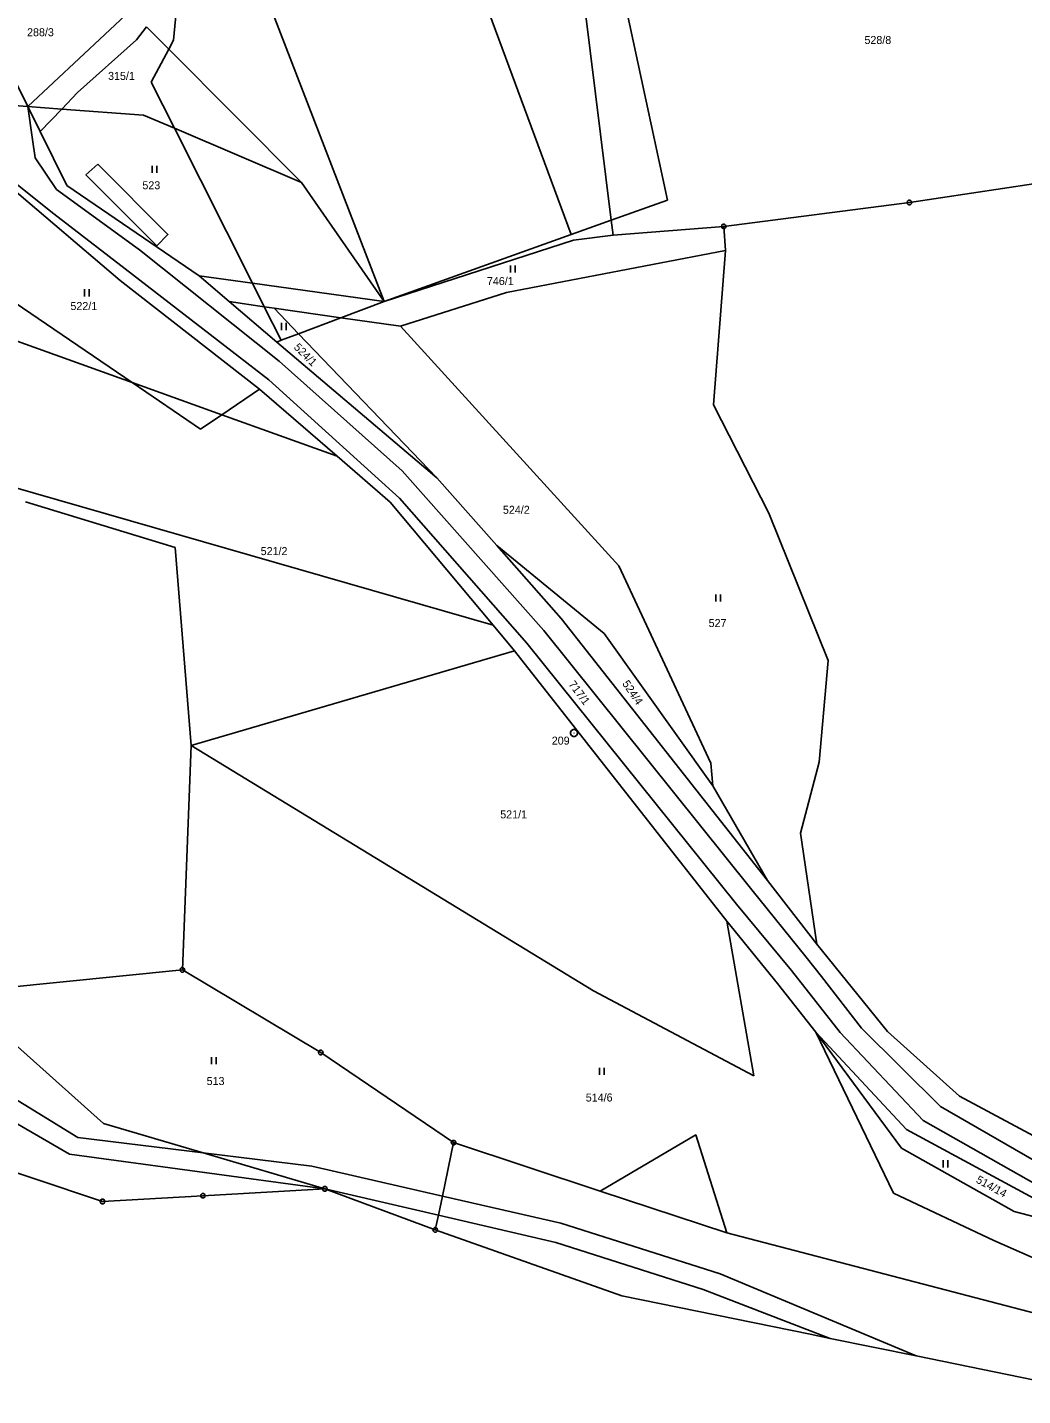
# Model space of a CAD drawing. Extents: x -694465 to -690527, y -983694 to -978978.
# Drawn here: x -693381.2 to -693169.8, y -981699.2 to -981408.6 of the extents above; entities that cross this region are included whole.
import ezdxf

# ---------------------------------------------------------------- set-up
doc = ezdxf.new("R2010")
doc.units = 0
for name, color, linetype in [('Vrstva 1', 7, 'Continuous'), ('Vrstva 17', 7, 'Continuous'), ('Vrstva 18', 7, 'Continuous'), ('Vrstva 24', 7, 'Continuous'), ('Vrstva 25', 7, 'Continuous')]:
    doc.layers.add(name, color=color, linetype=linetype)

msp = doc.modelspace()

# ---------------------------------------------------------------- linework, layer by layer
at = {"layer": 'Vrstva 1'}
for q in [(-693215.73, -981606.06), (-693204.04, -981621.13)]:
    msp.add_line((-693212.507, -981610.215), q, dxfattribs=at)
for points in [[(-693265.694, -981452.635), (-693311.289, -981329.443), (-693352.571, -981344.743), (-693305.42, -981466.81)], [(-693350.16, -981411.37), (-693349.249, -981401.585)], [(-693254.25, -981403.289), (-693245.2, -981445.31)], [(-693381.07, -981425.44), (-693391.05, -981405.4)], [(-693359.3, -981405.04), (-693381.07, -981425.44)], [(-693257.16, -981449.59), (-693262.756, -981404.452)], [(-693355.837, -981408.525), (-693357.974, -981411.292), (-693370.553, -981422.48), (-693373.886, -981425.966)], [(-693351.15, -981413.24), (-693355.837, -981408.525)], [(-693351.15, -981413.24), (-693350.16, -981411.37)], [(-693354.85, -981420.27), (-693351.15, -981413.24)], [(-693322.97, -981441.58), (-693351.15, -981413.24)], [(-693349.93, -981430.04), (-693354.85, -981420.27)], [(-693388.884, -981424.865), (-693381.07, -981425.44)], [(-693378.457, -981430.748), (-693381.07, -981425.44)], [(-693381.07, -981425.44), (-693373.886, -981425.966)], [(-693380.065, -981432.429), (-693381.07, -981425.44)], [(-693373.886, -981425.966), (-693378.457, -981430.748)], [(-693373.886, -981425.966), (-693356.49, -981427.24)], [(-693356.49, -981427.24), (-693349.93, -981430.04)], [(-693349.93, -981430.04), (-693322.97, -981441.58)], [(-693333.37, -981462.97), (-693349.93, -981430.04)], [(-693379.51, -981436.29), (-693380.065, -981432.429)], [(-693372.81, -981442.22), (-693378.457, -981430.748)], [(-693374.96, -981443.04), (-693379.51, -981436.29)], [(-693368.743, -981439.956), (-693353.694, -981454.996), (-693351.311, -981452.614), (-693366.235, -981437.7)], [(-693366.235, -981437.7), (-693368.743, -981439.956)], [(-693384.32, -981441.202), (-693375.54, -981448.24)], [(-693322.97, -981441.58), (-693305.42, -981466.81)], [(-693193.84, -981445.81), (-693167.48, -981441.84)], [(-693384.893, -981442.398), (-693361.46, -981462.4)], [(-693374.96, -981443.04), (-693357.38, -981455.88)], [(-693344.68, -981461.41), (-693372.81, -981442.22)], [(-693245.2, -981445.31), (-693257.16, -981449.59)], [(-693233.27, -981450.89), (-693193.84, -981445.81)], [(-693360.37, -981459.91), (-693375.54, -981448.24)], [(-693257.16, -981449.59), (-693265.694, -981452.635)], [(-693256.77, -981452.75), (-693257.16, -981449.59)], [(-693265.694, -981452.635), (-693305.42, -981466.81)], [(-693265.16, -981453.8), (-693256.77, -981452.75)], [(-693233.27, -981450.89), (-693256.77, -981452.75)], [(-693232.9, -981456), (-693233.27, -981450.89)], [(-693357.38, -981455.88), (-693327.68, -981479.53)], [(-693305.42, -981466.81), (-693265.16, -981453.8)], [(-693232.9, -981456), (-693279.44, -981464.92)], [(-693235.42, -981488.81), (-693232.9, -981456)], [(-693329.87, -981483.48), (-693360.37, -981459.91)], [(-693333.37, -981462.97), (-693344.68, -981461.41)], [(-693338.3, -981466.86), (-693344.68, -981461.41)], [(-693361.46, -981462.4), (-693331.85, -981485.42)], [(-693305.42, -981466.81), (-693333.37, -981462.97)], [(-693330.85, -981467.96), (-693333.37, -981462.97)], [(-693279.44, -981464.92), (-693301.92, -981472.05)], [(-693383.73, -981467.13), (-693358.9, -981484.068)], [(-693330.85, -981467.96), (-693338.3, -981466.86)], [(-693328.191, -981475.435), (-693338.3, -981466.86)], [(-693328.76, -981468.27), (-693330.85, -981467.96)], [(-693327.282, -981475.065), (-693330.85, -981467.96)], [(-693305.42, -981466.81), (-693314.57, -981470.27)], [(-693323.58, -981473.67), (-693328.76, -981468.27)], [(-693328.76, -981468.27), (-693314.57, -981470.27)], [(-693314.57, -981470.27), (-693323.58, -981473.67)], [(-693314.57, -981470.27), (-693301.92, -981472.05)], [(-693323.58, -981473.67), (-693327.28, -981475.07)], [(-693294.2, -981504.27), (-693323.58, -981473.67)], [(-693301.92, -981472.05), (-693255.52, -981522.95)], [(-693358.9, -981484.068), (-693386.092, -981474.301)], [(-693327.282, -981475.065), (-693328.191, -981475.435)], [(-693294.2, -981504.27), (-693328.191, -981475.435)], [(-693327.28, -981475.07), (-693327.282, -981475.065)], [(-693327.68, -981479.53), (-693301.58, -981502.83)], [(-693358.9, -981484.068), (-693344.4, -981493.96)], [(-693339.896, -981490.895), (-693358.9, -981484.068)], [(-693339.896, -981490.895), (-693331.85, -981485.42)], [(-693331.85, -981485.42), (-693315.357, -981499.71)], [(-693302.16, -981508.6), (-693329.87, -981483.48)], [(-693344.4, -981493.96), (-693339.896, -981490.895)], [(-693315.357, -981499.71), (-693339.896, -981490.895)], [(-693223.72, -981511.79), (-693235.42, -981488.81)], [(-693315.357, -981499.71), (-693304.15, -981509.42)], [(-693301.58, -981502.83), (-693271.45, -981536.72)], [(-693395.545, -981502.997), (-693282.272, -981535.586)], [(-693281.47, -981518.66), (-693294.2, -981504.27)], [(-693275.1, -981539.4), (-693302.16, -981508.6)], [(-693349.8, -981519.05), (-693381.59, -981509.41)], [(-693304.15, -981509.42), (-693282.272, -981535.586)], [(-693211.06, -981543.08), (-693223.72, -981511.79)], [(-693346.38, -981561.15), (-693349.8, -981519.05)], [(-693258.67, -981537.31), (-693281.47, -981518.66)], [(-693267.8, -981534.12), (-693281.47, -981518.66)], [(-693255.52, -981522.95), (-693236.02, -981564.87)], [(-693223.99, -981589.76), (-693267.8, -981534.12)], [(-693282.272, -981535.586), (-693277.72, -981541.03)], [(-693271.45, -981536.72), (-693227.32, -981591.8)], [(-693235.57, -981569.66), (-693258.67, -981537.31)], [(-693230.57, -981594.8), (-693275.1, -981539.4)], [(-693277.72, -981541.03), (-693346.38, -981561.15)], [(-693277.72, -981541.03), (-693232.61, -981598.42)], [(-693212.98, -981564.69), (-693211.06, -981543.08)], [(-693346.38, -981561.15), (-693348.25, -981608.75)], [(-693260.93, -981613.21), (-693346.38, -981561.15)], [(-693236.02, -981564.87), (-693235.57, -981569.66)], [(-693216.98, -981579.77), (-693212.98, -981564.69)], [(-693235.57, -981569.66), (-693223.99, -981589.76)], [(-693213.52, -981603.32), (-693216.98, -981579.77)], [(-693213.52, -981603.32), (-693223.99, -981589.76)], [(-693227.32, -981591.8), (-693215.73, -981606.06)], [(-693218.9, -981608.9), (-693230.57, -981594.8)], [(-693232.61, -981598.42), (-693226.89, -981631.3)], [(-693232.61, -981598.42), (-693221.82, -981611.65)], [(-693198.51, -981621.86), (-693213.52, -981603.32)], [(-693348.25, -981608.75), (-693386.98, -981612.68)], [(-693318.87, -981626.31), (-693348.25, -981608.75)], [(-693208.51, -981622.06), (-693218.9, -981608.9)], [(-693226.89, -981631.3), (-693260.93, -981613.21)], [(-693221.82, -981611.65), (-693213.71, -981622.03)], [(-693365.01, -981641.41), (-693396.12, -981613.61)], [(-693213.71, -981622.03), (-693195.54, -981646.66)], [(-693213.71, -981622.03), (-693194.45, -981642.65)], [(-693197.217, -981656.205), (-693213.71, -981622.03)], [(-693204.04, -981621.13), (-693187.26, -981637.8)], [(-693183.22, -981635.61), (-693198.51, -981621.86)], [(-693190.9, -981640.78), (-693208.51, -981622.06)], [(-693290.65, -981645.45), (-693318.87, -981626.31)], [(-693393.29, -981630.37), (-693370.426, -981644.387), (-693343.823, -981647.654)], [(-693317.98, -981655.27), (-693372.201, -981647.939), (-693396.05, -981634.08)], [(-693159.56, -981648.29), (-693183.22, -981635.61)], [(-693187.26, -981637.8), (-693161.31, -981652.75)], [(-693343.823, -981647.654), (-693365.01, -981641.41)], [(-693164.31, -981655.82), (-693190.9, -981640.78)], [(-693232.6, -981664.63), (-693239.201, -981643.813), (-693259.525, -981655.734)], [(-693194.45, -981642.65), (-693153.48, -981664.86)], [(-693317.98, -981655.27), (-693343.89, -981656.74), (-693365.23, -981657.96), (-693395.5, -981647.83)], [(-693317.98, -981655.27), (-693343.823, -981647.654)], [(-693343.823, -981647.654), (-693320.744, -981650.488)], [(-693293.031, -981656.815), (-693290.65, -981645.45)], [(-693259.525, -981655.734), (-693290.65, -981645.45)], [(-693195.54, -981646.66), (-693171.59, -981660.09)], [(-693320.744, -981650.488), (-693293.031, -981656.815)], [(-693294.53, -981663.97), (-693317.98, -981655.27)], [(-693317.98, -981655.27), (-693293.879, -981660.865)], [(-693293.879, -981660.865), (-693293.031, -981656.815)], [(-693293.031, -981656.815), (-693267.899, -981662.552), (-693234.037, -981673.332), (-693192.422, -981690.757)], [(-693232.6, -981664.63), (-693259.525, -981655.734)], [(-693150.272, -981684.953), (-693153.863, -981675.969), (-693175.925, -981666.215), (-693197.217, -981656.205)], [(-693294.53, -981663.97), (-693293.879, -981660.865)], [(-693293.879, -981660.865), (-693268.925, -981666.658), (-693237.628, -981676.669), (-693210.661, -981687.032)], [(-693171.59, -981660.09), (-693153.48, -981664.86)], [(-693210.661, -981687.032), (-693214.93, -981686.16), (-693254.93, -981677.99), (-693294.53, -981663.97)], [(-693150.998, -981685.948), (-693232.6, -981664.63)], [(-693192.422, -981690.757), (-693210.661, -981687.032)], [(-693160.662, -981699.191), (-693164.45, -981696.47), (-693192.422, -981690.757)]]:
    msp.add_lwpolyline(points, dxfattribs=at)
at = {"layer": 'Vrstva 24'}
for points in [[(-693193.686, -981445.334), (-693193.436, -981445.516), (-693193.34, -981445.81), (-693193.436, -981446.104), (-693193.686, -981446.286), (-693193.994, -981446.286), (-693194.244, -981446.104), (-693194.34, -981445.81), (-693194.244, -981445.516), (-693193.994, -981445.334)], [(-693233.116, -981450.414), (-693232.866, -981450.596), (-693232.77, -981450.89), (-693232.866, -981451.184), (-693233.116, -981451.366), (-693233.424, -981451.366), (-693233.674, -981451.184), (-693233.77, -981450.89), (-693233.674, -981450.596), (-693233.424, -981450.414)], [(-693264.876, -981557.746), (-693264.54, -981557.94), (-693264.346, -981558.276), (-693264.346, -981558.664), (-693264.54, -981559), (-693264.876, -981559.194), (-693265.264, -981559.194), (-693265.6, -981559), (-693265.794, -981558.664), (-693265.794, -981558.276), (-693265.6, -981557.94), (-693265.264, -981557.746)], [(-693348.096, -981608.274), (-693347.846, -981608.456), (-693347.75, -981608.75), (-693347.846, -981609.044), (-693348.096, -981609.226), (-693348.404, -981609.226), (-693348.654, -981609.044), (-693348.75, -981608.75), (-693348.654, -981608.456), (-693348.404, -981608.274)], [(-693318.716, -981625.834), (-693318.466, -981626.016), (-693318.37, -981626.31), (-693318.466, -981626.604), (-693318.716, -981626.786), (-693319.024, -981626.786), (-693319.274, -981626.604), (-693319.37, -981626.31), (-693319.274, -981626.016), (-693319.024, -981625.834)], [(-693290.496, -981644.974), (-693290.246, -981645.156), (-693290.15, -981645.45), (-693290.246, -981645.744), (-693290.496, -981645.926), (-693290.804, -981645.926), (-693291.054, -981645.744), (-693291.15, -981645.45), (-693291.054, -981645.156), (-693290.804, -981644.974)], [(-693343.736, -981656.264), (-693343.486, -981656.446), (-693343.39, -981656.74), (-693343.486, -981657.034), (-693343.736, -981657.216), (-693344.044, -981657.216), (-693344.294, -981657.034), (-693344.39, -981656.74), (-693344.294, -981656.446), (-693344.044, -981656.264)], [(-693317.826, -981654.794), (-693317.576, -981654.976), (-693317.48, -981655.27), (-693317.576, -981655.564), (-693317.826, -981655.746), (-693318.134, -981655.746), (-693318.384, -981655.564), (-693318.48, -981655.27), (-693318.384, -981654.976), (-693318.134, -981654.794)], [(-693365.076, -981657.484), (-693364.826, -981657.666), (-693364.73, -981657.96), (-693364.826, -981658.254), (-693365.076, -981658.436), (-693365.384, -981658.436), (-693365.634, -981658.254), (-693365.73, -981657.96), (-693365.634, -981657.666), (-693365.384, -981657.484)], [(-693294.376, -981663.494), (-693294.126, -981663.676), (-693294.03, -981663.97), (-693294.126, -981664.264), (-693294.376, -981664.446), (-693294.684, -981664.446), (-693294.934, -981664.264), (-693295.03, -981663.97), (-693294.934, -981663.676), (-693294.684, -981663.494)]]:
    msp.add_lwpolyline(points, close=True, dxfattribs=at)
for points in [[(-693193.959, -981445.81), (-693193.72, -981445.81)], [(-693233.389, -981450.89), (-693233.15, -981450.89)], [(-693265.12, -981558.47), (-693265.02, -981558.47)], [(-693348.369, -981608.75), (-693348.13, -981608.75)], [(-693318.989, -981626.31), (-693318.75, -981626.31)], [(-693290.769, -981645.45), (-693290.53, -981645.45)], [(-693344.009, -981656.74), (-693343.77, -981656.74)], [(-693318.099, -981655.27), (-693317.86, -981655.27)], [(-693365.349, -981657.96), (-693365.11, -981657.96)], [(-693294.649, -981663.97), (-693294.41, -981663.97)]]:
    msp.add_lwpolyline(points, dxfattribs=at)
at = {"layer": 'Vrstva 25'}
for points in [[(-693354.7, -981438.02), (-693354.7, -981439.52)], [(-693353.7, -981439.52), (-693353.7, -981438.02)], [(-693278.56, -981459.16), (-693278.56, -981460.66)], [(-693277.56, -981460.66), (-693277.56, -981459.16)], [(-693369.06, -981464.25), (-693369.06, -981465.75)], [(-693368.06, -981465.75), (-693368.06, -981464.25)], [(-693327.22, -981471.39), (-693327.22, -981472.89)], [(-693326.22, -981472.89), (-693326.22, -981471.39)], [(-693234.94, -981529.07), (-693234.94, -981530.57)], [(-693233.94, -981530.57), (-693233.94, -981529.07)], [(-693342.1, -981627.29), (-693342.1, -981628.79)], [(-693341.1, -981628.79), (-693341.1, -981627.29)], [(-693259.66, -981629.55), (-693259.66, -981631.05)], [(-693258.66, -981631.05), (-693258.66, -981629.55)], [(-693186.64, -981649.22), (-693186.64, -981650.72)], [(-693185.64, -981650.72), (-693185.64, -981649.22)]]:
    msp.add_lwpolyline(points, dxfattribs=at)

# ---------------------------------------------------------------- texts
at = {"layer": 'Vrstva 17'}
msp.add_text('209', height=1.7, dxfattribs=at).set_placement((-693269.793, -981560.94))
at = {"layer": 'Vrstva 18'}
for s, p in [('288/3', (-693381.237, -981410.5)), ('528/8', (-693203.383, -981412.15)), ('315/1', (-693364.031, -981419.78)), ('523', (-693356.742, -981443)), ('746/1', (-693283.565, -981463.34)), ('522/1', (-693372.029, -981468.65)), ('524/2', (-693280.167, -981511.92)), ('521/2', (-693331.619, -981520.69)), ('527', (-693236.475, -981535.97)), ('521/1', (-693280.738, -981576.6)), ('513', (-693343.093, -981633.23)), ('514/6', (-693262.572, -981636.73))]:
    msp.add_text(s, height=1.7, dxfattribs=at).set_placement(p)
for s, rotation, p in [('524/1', 315.01219, (-693324.707, -981476.704)), ('717/1', 306.87619, (-693266.324, -981548.155)), ('524/4', 304.18329, (-693254.907, -981547.986)), ('514/14', 331.2269, (-693179.842, -981653.844))]:
    msp.add_text(s, height=1.7, rotation=rotation, dxfattribs=at).set_placement(p)

doc.saveas('drawing.dxf')
